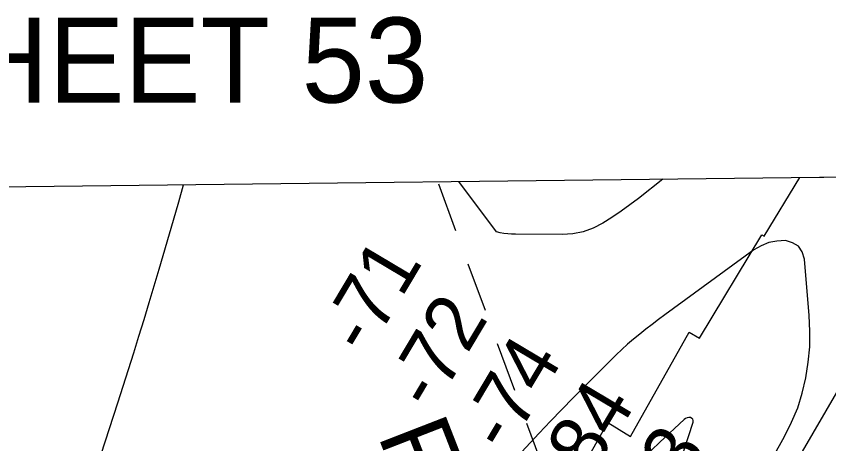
# Model space of a CAD drawing. Extents: x 3683613 to 3738215, y 469626 to 495384.
# Drawn here: x 3709752 to 3710706, y 493177 to 493679 of the extents above; entities that cross this region are included whole.
import ezdxf

# ---------------------------------------------------------------- set-up
doc = ezdxf.new("R2010")
doc.units = 0
for name, color, linetype in [('V-ANNO-TEXT', 7, 'Continuous'), ('V-GRID-FRAM', 7, 'Continuous'), ('V-RIVR-FERY', 7, 'Continuous'), ('V-RIVR-FERY-IDEN', 7, 'Continuous'), ('V-RIVR-RANG', 7, 'Continuous'), ('V-ROAD-CNTR', 7, 'Continuous'), ('V-RRAP-RVMT', 7, 'Continuous'), ('V-TOPO-MINR', 7, 'Continuous')]:
    doc.layers.add(name, color=color, linetype=linetype)

msp = doc.modelspace()

# ---------------------------------------------------------------- linework, layer by layer
at = {"layer": 'V-GRID-FRAM'}
msp.add_lwpolyline([(3687651.68, 493221.84), (3719350.33, 493590.7), (3719569.83, 475409.35), (3687855.31, 475040.31), (3687651.68, 493221.84)], dxfattribs=at)
at = {"layer": 'V-RIVR-FERY'}
for points in [[(3710268.42, 493427.03), (3710248.3, 493481.74)], [(3710302.89, 493333.26), (3710282.77, 493387.98)], [(3710337.36, 493239.5), (3710317.24, 493294.22)], [(3710371.83, 493145.73), (3710351.71, 493200.45)]]:
    msp.add_lwpolyline(points, dxfattribs=at)
at = {"layer": 'V-ROAD-CNTR'}
msp.add_spline([(3709928.02, 490832.05), (3710006.33, 490977.08), (3710093.97, 491123.76), (3710229.74, 491316.8), (3710354.82, 491485.2), (3710475.79, 491647.32), (3710595.23, 491807.62), (3710683.65, 491930.88), (3710722.62, 492011.43), (3710762.01, 492138.52), (3710785.54, 492292.41), (3710846.51, 492480.64), (3710964.01, 492674.06), (3711073.4, 492842.57), (3711217.62, 493049.37), (3711319.83, 493181.23), (3711461.51, 493308.56), (3711622.22, 493504.11)], degree=3, dxfattribs=at)
at = {"layer": 'V-RRAP-RVMT'}
for p, q in [((3710630.46, 493420.57), (3710672.17, 493489.72)), ((3710672.17, 493489.72), (3711123.84, 493494.97)), ((3710554.33, 493300.99), (3710627.79, 493422.27)), ((3710627.79, 493422.27), (3710630.46, 493420.57)), ((3710473.21, 493185.37), (3710542.19, 493307.84)), ((3710542.19, 493307.84), (3710554.33, 493300.99)), ((3710378.19, 493079.68), (3710446.84, 493201.7)), ((3710446.84, 493201.7), (3710473.21, 493185.37))]:
    msp.add_line(p, q, dxfattribs=at)
at = {"layer": 'V-TOPO-MINR'}
for points in [[(3710060.39, 492129.4), (3710102.99, 492200.19), (3710168.25, 492308.25), (3710178.32, 492324.95), (3710188.37, 492341.66), (3710198.4, 492358.39), (3710208.42, 492375.13), (3710271.5, 492480.72), (3710312.96, 492550.3), (3710354.3, 492619.96), (3710395.48, 492689.71), (3710436.55, 492759.53), (3710607.97, 493051.73), (3710615.87, 493065.21), (3710623.76, 493078.7), (3710631.64, 493092.2), (3710639.5, 493105.71), (3710864.09, 493491.95)], [(3710511.54, 493487.85), (3710482.84, 493465.23), (3710472.63, 493457.47), (3710462.25, 493449.96), (3710451.61, 493442.82), (3710440.79, 493435.93), (3710429.55, 493430.29), (3710417.94, 493425.98), (3710405.77, 493423.66), (3710393.24, 493422.67), (3710338.22, 493423.01), (3710333.73, 493423.16), (3710329.25, 493423.49), (3710324.79, 493424.07), (3710320.36, 493424.82), (3710315.93, 493425.69), (3710271.9, 493485.06)], [(3709842.07, 493134.4), (3709871.18, 493224.97), (3709877.45, 493244.55), (3709883.7, 493264.14), (3709889.91, 493283.74), (3709896.09, 493303.35), (3709902.2, 493322.98), (3709908.22, 493342.64), (3709914.12, 493362.34), (3709919.94, 493382.06), (3709936.67, 493439.47), (3709942.88, 493461.1), (3709948.57, 493481.29)], [(3710604.79, 493096.83), (3710654.4, 493185.42), (3710662.61, 493201.92), (3710669.71, 493218.82), (3710675.15, 493236.33), (3710679.48, 493254.25), (3710682.2, 493272.51), (3710683.9, 493290.82), (3710684.1, 493309.22), (3710683.28, 493327.66), (3710677.62, 493393.83), (3710674.87, 493402.17), (3710670.51, 493408.84), (3710663.72, 493413.02), (3710655.31, 493415.54), (3710645.36, 493415.07), (3710635.78, 493413.3), (3710626.78, 493409.58), (3710618.16, 493404.58), (3710513.88, 493328.17), (3710506.4, 493322.63), (3710498.95, 493317.05), (3710491.56, 493311.39), (3710484.21, 493305.69), (3710476.99, 493299.82), (3710469.92, 493293.79), (3710463.08, 493287.51), (3710456.38, 493281.07), (3710419.63, 493244.42), (3710406.09, 493230.76), (3710392.67, 493217.01), (3710379.39, 493203.11), (3710366.22, 493189.11), (3710267.75, 493083.21)], [(3710531.31, 493153.71), (3710546.88, 493202.26), (3710546.94, 493204.01), (3710546.53, 493205.49), (3710545.45, 493206.58), (3710543.91, 493207.4), (3710541.84, 493207.52), (3710539.87, 493207.28), (3710538.06, 493206.48), (3710536.35, 493205.31), (3710507.75, 493178.71), (3710497.91, 493169.29)]]:
    msp.add_lwpolyline(points, dxfattribs=at)

# ---------------------------------------------------------------- texts
at = {"layer": 'V-ANNO-TEXT'}
msp.add_text('JOINS SHEET 53', height=100, dxfattribs=at).set_placement((3709173.17, 493577.83))
at = {"layer": 'V-RIVR-FERY-IDEN'}
msp.add_text('FERRY', height=83, rotation=291.25052, dxfattribs=at).set_placement((3710176.06, 493186.95))
at = {"layer": 'V-RIVR-RANG'}
for s, p in [('-71', (3710163.6, 493278.76)), ('-72', (3710240.88, 493213.1)), ('-74', (3710328.16, 493164.21)), ('-84', (3710413.68, 493112.38)), ('-93', (3710498.25, 493058.96))]:
    msp.add_text(s, height=67, rotation=59.22322, dxfattribs=at).set_placement(p)

doc.saveas('drawing.dxf')
